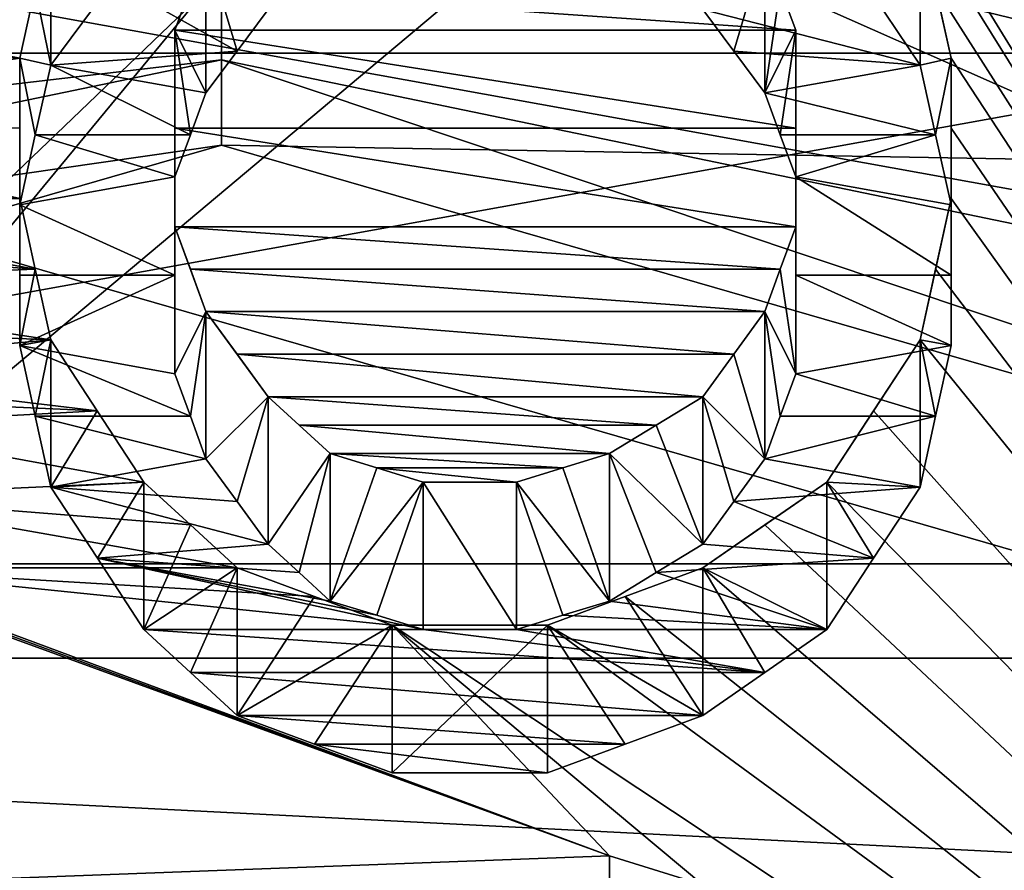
# Model space of a CAD drawing. Header units: millimetres. Extents: x -122 to 122, y -98 to 94.
# Tile 466 of 533: x 69.31 to 72.68, y 16.58 to 19.49. Entities that reach past the tile are written whole.
import ezdxf

# ---------------------------------------------------------------- set-up
doc = ezdxf.new("R2010")
doc.units = ezdxf.units.MM
doc.header["$LTSCALE"] = 26.699852
for name, color, linetype in [('1004', 7, 'CONTINUOUS'), ('1006', 7, 'CONTINUOUS'), ('1133', 7, 'CONTINUOUS'), ('1150', 7, 'CONTINUOUS'), ('1440', 7, 'CONTINUOUS'), ('1441', 7, 'CONTINUOUS'), ('1442', 7, 'CONTINUOUS'), ('1443', 7, 'CONTINUOUS'), ('1444', 7, 'CONTINUOUS'), ('1445', 7, 'CONTINUOUS'), ('1446', 7, 'CONTINUOUS'), ('1447', 7, 'CONTINUOUS'), ('1448', 7, 'CONTINUOUS'), ('1449', 7, 'CONTINUOUS'), ('1450', 7, 'CONTINUOUS'), ('1451', 7, 'CONTINUOUS'), ('1457', 7, 'CONTINUOUS'), ('1458', 7, 'CONTINUOUS'), ('1514', 7, 'CONTINUOUS'), ('1515', 7, 'CONTINUOUS'), ('1516', 7, 'CONTINUOUS'), ('1517', 7, 'CONTINUOUS'), ('1518', 7, 'CONTINUOUS'), ('1519', 7, 'CONTINUOUS'), ('1520', 7, 'CONTINUOUS'), ('1521', 7, 'CONTINUOUS'), ('1522', 7, 'CONTINUOUS'), ('1523', 7, 'CONTINUOUS'), ('1524', 7, 'CONTINUOUS'), ('1525', 7, 'CONTINUOUS'), ('1526', 7, 'CONTINUOUS'), ('1527', 7, 'CONTINUOUS'), ('1528', 7, 'CONTINUOUS'), ('1529', 7, 'CONTINUOUS'), ('1530', 7, 'CONTINUOUS'), ('1578', 7, 'CONTINUOUS'), ('1579', 7, 'CONTINUOUS'), ('1736', 7, 'CONTINUOUS'), ('1737', 7, 'CONTINUOUS'), ('4178', 7, 'CONTINUOUS'), ('4195', 7, 'CONTINUOUS'), ('4781', 7, 'CONTINUOUS'), ('4782', 7, 'CONTINUOUS'), ('4791', 7, 'CONTINUOUS'), ('4792', 7, 'CONTINUOUS'), ('4793', 7, 'CONTINUOUS'), ('4794', 7, 'CONTINUOUS'), ('5236', 7, 'CONTINUOUS'), ('5239', 7, 'CONTINUOUS'), ('5252', 7, 'CONTINUOUS'), ('5258', 7, 'CONTINUOUS'), ('947', 7, 'CONTINUOUS'), ('948', 7, 'CONTINUOUS'), ('949', 7, 'CONTINUOUS'), ('950', 7, 'CONTINUOUS'), ('967', 7, 'CONTINUOUS'), ('969', 7, 'CONTINUOUS')]:
    doc.layers.add(name, color=color, linetype=linetype)

msp = doc.modelspace()

# ---------------------------------------------------------------- linework, layer by layer
at = {"layer": '1004', "color": 250, "linetype": 'Continuous', "true_color": 0x323232}
for points in [[(78.9793, 30.5274, -17.625), (78.9793, 17.625, -30.5274), (68.3207, 30.5274, -17.625), (78.9793, 30.5274, -17.625)], [(68.3207, 30.5274, -17.625), (78.9793, 17.625, -30.5274), (68.3207, 17.625, -30.5274), (68.3207, 30.5274, -17.625)], [(78.9793, 17.625, -30.5274), (78.9793, 0, -35.25), (68.3207, 17.625, -30.5274), (78.9793, 17.625, -30.5274)], [(68.3207, 17.625, -30.5274), (78.9793, 0, -35.25), (68.3207, 0, -35.25), (68.3207, 17.625, -30.5274)]]:
    msp.add_3dface(points, dxfattribs=at)
at = {"layer": '1006', "color": 250, "linetype": 'Continuous', "true_color": 0x323232}
for points in [[(78.9793, 17.625, 30.5274), (78.9793, 30.5274, 17.625), (68.3207, 17.625, 30.5274), (78.9793, 17.625, 30.5274)], [(68.3207, 17.625, 30.5274), (78.9793, 30.5274, 17.625), (68.3207, 30.5274, 17.625), (68.3207, 17.625, 30.5274)], [(78.9793, 0, 35.25), (78.9793, 17.625, 30.5274), (68.3207, 0, 35.25), (78.9793, 0, 35.25)], [(68.3207, 0, 35.25), (78.9793, 17.625, 30.5274), (68.3207, 17.625, 30.5274), (68.3207, 0, 35.25)]]:
    msp.add_3dface(points, dxfattribs=at)
at = {"layer": '1133', "color": 250, "linetype": 'Continuous', "true_color": 0x323232}
for points in [[(103.1595, 4.0619, -42.0543), (103.1595, 21.125, -36.5896), (36.8405, 4.0619, -42.0543), (103.1595, 4.0619, -42.0543)], [(36.8405, 4.0619, -42.0543), (103.1595, 21.125, -36.5896), (36.8405, 21.125, -36.5896), (36.8405, 4.0619, -42.0543)]]:
    msp.add_3dface(points, dxfattribs=at)
at = {"layer": '1150', "color": 250, "linetype": 'Continuous', "true_color": 0x323232}
for points in [[(76.2299, 24.125, -41.7857), (76.2299, 13.6709, -46.2728), (72.3936, 24.0167, -41.8481), (76.2299, 24.125, -41.7857)], [(72.3936, 24.0167, -41.8481), (76.2299, 13.6709, -46.2728), (72.4468, 23.8357, -41.9514), (72.3936, 24.0167, -41.8481)], [(72.4468, 23.8357, -41.9514), (76.2299, 13.6709, -46.2728), (72.5, 23.6544, -42.0539), (72.4468, 23.8357, -41.9514)], [(72.5, 23.6544, -42.0539), (76.2299, 13.6709, -46.2728), (72.5, 23.2903, -42.2567), (72.5, 23.6544, -42.0539)], [(72.5, 23.2903, -42.2567), (76.2299, 13.6709, -46.2728), (72.5, 22.9244, -42.4563), (72.5, 23.2903, -42.2567)], [(72.5, 22.9244, -42.4563), (76.2299, 13.6709, -46.2728), (72.4468, 22.7408, -42.5549), (72.5, 22.9244, -42.4563)], [(72.4468, 22.7408, -42.5549), (76.2299, 13.6709, -46.2728), (72.3936, 22.5567, -42.6527), (72.4468, 22.7408, -42.5549)], [(72.3936, 22.5567, -42.6527), (76.2299, 13.6709, -46.2728), (72.2872, 22.3722, -42.7498), (72.3936, 22.5567, -42.6527)], [(72.2872, 22.3722, -42.7498), (76.2299, 13.6709, -46.2728), (72.1809, 22.1872, -42.8461), (72.2872, 22.3722, -42.7498)], [(72.1809, 22.1872, -42.8461), (76.2299, 13.6709, -46.2728), (72.0745, 22.0482, -42.9178), (72.1809, 22.1872, -42.8461)], [(72.0745, 22.0482, -42.9178), (76.2299, 13.6709, -46.2728), (71.9681, 21.9089, -42.9891), (72.0745, 22.0482, -42.9178)], [(71.9681, 21.9089, -42.9891), (76.2299, 13.6709, -46.2728), (71.8085, 21.8159, -43.0363), (71.9681, 21.9089, -42.9891)], [(71.8085, 21.8159, -43.0363), (76.2299, 13.6709, -46.2728), (71.6489, 21.7228, -43.0834), (71.8085, 21.8159, -43.0363)], [(71.6489, 21.7228, -43.0834), (76.2299, 13.6709, -46.2728), (71.4894, 21.6763, -43.1069), (71.6489, 21.7228, -43.0834)], [(71.4894, 21.6763, -43.1069), (76.2299, 13.6709, -46.2728), (71.3298, 21.6296, -43.1303), (71.4894, 21.6763, -43.1069)], [(71.3298, 21.6296, -43.1303), (76.2299, 13.6709, -46.2728), (72.3936, 19.837, -43.9836), (71.3298, 21.6296, -43.1303)], [(72.3936, 19.837, -43.9836), (76.2299, 13.6709, -46.2728), (72.4468, 19.5979, -44.0906), (72.3936, 19.837, -43.9836)], [(68.0851, 19.598, -44.0906), (69.3085, 19.3584, -44.1963), (68.0319, 19.4543, -44.1542), (68.0851, 19.598, -44.0906)], [(69.3617, 19.5979, -44.0906), (69.3085, 19.3584, -44.1963), (68.0851, 19.598, -44.0906), (69.3617, 19.5979, -44.0906)], [(69.8936, 19.598, -44.0906), (71.9681, 19.4543, -44.1542), (69.8404, 19.4543, -44.1542), (69.8936, 19.598, -44.0906)], [(71.9149, 19.598, -44.0906), (71.9681, 19.4543, -44.1542), (69.8936, 19.598, -44.0906), (71.9149, 19.598, -44.0906)], [(72.4468, 19.5979, -44.0906), (76.2299, 13.6709, -46.2728), (72.5, 19.3584, -44.1963), (72.4468, 19.5979, -44.0906)], [(68.0319, 19.4543, -44.1542), (69.3085, 19.3584, -44.1963), (68.0319, 19.166, -44.2801), (68.0319, 19.4543, -44.1542)], [(71.9681, 19.4543, -44.1542), (71.9681, 19.1178, -44.3009), (69.8404, 19.4543, -44.1542), (71.9681, 19.4543, -44.1542)], [(69.8404, 19.4543, -44.1542), (71.9681, 19.1178, -44.3009), (69.8404, 19.1178, -44.3009), (69.8404, 19.4543, -44.1542)], [(69.3085, 19.3584, -44.1963), (69.3085, 19.1179, -44.3009), (68.0319, 19.166, -44.2801), (69.3085, 19.3584, -44.1963)], [(72.5, 19.3584, -44.1963), (76.2299, 13.6709, -46.2728), (72.5, 19.1179, -44.3009), (72.5, 19.3584, -44.1963)], [(69.3085, 19.1179, -44.3009), (69.3085, 18.8769, -44.4041), (68.0319, 19.166, -44.2801), (69.3085, 19.1179, -44.3009)], [(68.0319, 19.166, -44.2801), (69.3085, 18.8769, -44.4041), (68.0319, 18.8769, -44.4041), (68.0319, 19.166, -44.2801)], [(71.9681, 19.1178, -44.3009), (71.9681, 18.7803, -44.4451), (69.8404, 19.1178, -44.3009), (71.9681, 19.1178, -44.3009)], [(69.8404, 19.1178, -44.3009), (71.9681, 18.7803, -44.4451), (69.8404, 18.7803, -44.4451), (69.8404, 19.1178, -44.3009)], [(72.5, 19.1179, -44.3009), (76.2299, 13.6709, -46.2728), (72.5, 18.8769, -44.4041), (72.5, 19.1179, -44.3009)], [(69.3085, 18.8769, -44.4041), (69.3617, 18.635, -44.5062), (68.0319, 18.8769, -44.4041), (69.3085, 18.8769, -44.4041)], [(68.0319, 18.8769, -44.4041), (69.3617, 18.635, -44.5062), (68.0851, 18.7319, -44.4655), (68.0319, 18.8769, -44.4041)], [(72.5, 18.8769, -44.4041), (76.2299, 13.6709, -46.2728), (72.4468, 18.635, -44.5062), (72.5, 18.8769, -44.4041)], [(71.9681, 18.7803, -44.4451), (71.9149, 18.6351, -44.5061), (69.8404, 18.7803, -44.4451), (71.9681, 18.7803, -44.4451)], [(69.8404, 18.7803, -44.4451), (71.9149, 18.6351, -44.5061), (69.8936, 18.6351, -44.5061), (69.8404, 18.7803, -44.4451)], [(69.3617, 18.635, -44.5062), (68.1383, 18.5867, -44.5264), (68.0851, 18.7319, -44.4655), (69.3617, 18.635, -44.5062)], [(69.4149, 18.3926, -44.6069), (68.1383, 18.5867, -44.5264), (69.3617, 18.635, -44.5062), (69.4149, 18.3926, -44.6069)], [(71.9149, 18.6351, -44.5061), (71.8617, 18.4897, -44.5667), (69.8936, 18.6351, -44.5061), (71.9149, 18.6351, -44.5061)], [(69.8936, 18.6351, -44.5061), (71.8617, 18.4897, -44.5667), (69.9468, 18.4897, -44.5667), (69.8936, 18.6351, -44.5061)], [(72.4468, 18.635, -44.5062), (76.2299, 13.6709, -46.2728), (72.3936, 18.3926, -44.6069), (72.4468, 18.635, -44.5062)], [(68.2447, 18.4411, -44.5869), (68.1383, 18.5867, -44.5264), (69.4149, 18.3926, -44.6069), (68.2447, 18.4411, -44.5869)], [(71.8617, 18.4897, -44.5667), (71.7553, 18.344, -44.6269), (69.9468, 18.4897, -44.5667), (71.8617, 18.4897, -44.5667)], [(69.9468, 18.4897, -44.5667), (71.7553, 18.344, -44.6269), (70.0532, 18.344, -44.6269), (69.9468, 18.4897, -44.5667)], [(68.3511, 18.2954, -44.6469), (68.2447, 18.4411, -44.5869), (69.4149, 18.3926, -44.6069), (68.3511, 18.2954, -44.6469)], [(69.5745, 18.1492, -44.7065), (68.3511, 18.2954, -44.6469), (69.4149, 18.3926, -44.6069), (69.5745, 18.1492, -44.7065)], [(72.3936, 18.3926, -44.6069), (76.2299, 13.6709, -46.2728), (72.234, 18.1492, -44.7065), (72.3936, 18.3926, -44.6069)], [(71.6489, 18.1981, -44.6866), (70.1596, 18.1981, -44.6866), (70.0532, 18.344, -44.6269), (71.6489, 18.1981, -44.6866)], [(71.7553, 18.344, -44.6269), (71.6489, 18.1981, -44.6866), (70.0532, 18.344, -44.6269), (71.7553, 18.344, -44.6269)], [(68.5107, 18.198, -44.6866), (68.3511, 18.2954, -44.6469), (69.5745, 18.1492, -44.7065), (68.5107, 18.198, -44.6866)], [(68.6702, 18.1006, -44.7262), (68.5107, 18.198, -44.6866), (69.5745, 18.1492, -44.7065), (68.6702, 18.1006, -44.7262)], [(70.266, 18.1006, -44.7262), (70.1596, 18.1981, -44.6866), (71.4893, 18.1006, -44.7262), (70.266, 18.1006, -44.7262)], [(71.4893, 18.1006, -44.7262), (70.1596, 18.1981, -44.6866), (71.6489, 18.1981, -44.6866), (71.4893, 18.1006, -44.7262)], [(69.734, 17.9054, -44.8047), (68.6702, 18.1006, -44.7262), (69.5745, 18.1492, -44.7065), (69.734, 17.9054, -44.8047)], [(72.234, 18.1492, -44.7065), (76.2299, 13.6709, -46.2728), (72.0745, 17.9054, -44.8047), (72.234, 18.1492, -44.7065)], [(68.6702, 17.8564, -44.8242), (68.6702, 18.1006, -44.7262), (69.734, 17.9054, -44.8047), (68.6702, 17.8564, -44.8242)], [(70.3723, 18.003, -44.7655), (70.266, 18.1006, -44.7262), (71.3298, 18.003, -44.7655), (70.3723, 18.003, -44.7655)], [(71.3298, 18.003, -44.7655), (70.266, 18.1006, -44.7262), (71.4893, 18.1006, -44.7262), (71.3298, 18.003, -44.7655)], [(70.5319, 17.9542, -44.7851), (70.3723, 18.003, -44.7655), (71.1702, 17.9542, -44.7851), (70.5319, 17.9542, -44.7851)], [(71.1702, 17.9542, -44.7851), (70.3723, 18.003, -44.7655), (71.3298, 18.003, -44.7655), (71.1702, 17.9542, -44.7851)], [(70.6915, 17.9054, -44.8047), (70.5319, 17.9542, -44.7851), (71.0106, 17.9054, -44.8047), (70.6915, 17.9054, -44.8047)], [(71.0106, 17.9054, -44.8047), (70.5319, 17.9542, -44.7851), (71.1702, 17.9542, -44.7851), (71.0106, 17.9054, -44.8047)], [(69.8937, 17.7586, -44.8631), (68.6702, 17.8564, -44.8242), (69.734, 17.9054, -44.8047), (69.8937, 17.7586, -44.8631)], [(72.0745, 17.9054, -44.8047), (76.2299, 13.6709, -46.2728), (71.8616, 17.7586, -44.8631), (72.0745, 17.9054, -44.8047)], [(68.6702, 17.6117, -44.921), (68.6702, 17.8564, -44.8242), (70.0532, 17.6117, -44.921), (68.6702, 17.6117, -44.921)], [(70.0532, 17.6117, -44.921), (68.6702, 17.8564, -44.8242), (69.8937, 17.7586, -44.8631), (70.0532, 17.6117, -44.921)], [(71.8616, 17.7586, -44.8631), (76.2299, 13.6709, -46.2728), (71.6489, 17.6117, -44.921), (71.8616, 17.7586, -44.8631)], [(68.3511, 17.7097, -44.8824), (68.5107, 17.6607, -44.9017), (71.3298, 16.625, -45.2954), (68.3511, 17.7097, -44.8824)], [(68.6702, 16.5257, -45.3317), (68.3511, 17.7097, -44.8824), (71.3298, 16.625, -45.2954), (68.6702, 16.5257, -45.3317)], [(68.6702, 17.6117, -44.921), (71.3298, 16.625, -45.2954), (68.5107, 17.6607, -44.9017), (68.6702, 17.6117, -44.921)], [(70.5851, 17.4153, -44.9975), (68.6702, 17.6117, -44.921), (70.3192, 17.5135, -44.9593), (70.5851, 17.4153, -44.9975)], [(68.6702, 17.6117, -44.921), (70.5851, 17.4153, -44.9975), (71.3298, 16.625, -45.2954), (68.6702, 17.6117, -44.921)], [(70.3192, 17.5135, -44.9593), (68.6702, 17.6117, -44.921), (70.0532, 17.6117, -44.921), (70.3192, 17.5135, -44.9593)], [(71.6489, 17.6117, -44.921), (76.2299, 13.6709, -46.2728), (71.3829, 17.5135, -44.9593), (71.6489, 17.6117, -44.921)], [(71.3829, 17.5135, -44.9593), (76.2299, 13.6709, -46.2728), (71.117, 17.4153, -44.9975), (71.3829, 17.5135, -44.9593)], [(71.117, 17.4153, -44.9975), (76.2299, 13.6709, -46.2728), (70.5851, 17.4153, -44.9975), (71.117, 17.4153, -44.9975)], [(70.5851, 17.4153, -44.9975), (76.2299, 13.6709, -46.2728), (71.6489, 16.5257, -45.3317), (70.5851, 17.4153, -44.9975)], [(71.3298, 16.625, -45.2954), (70.5851, 17.4153, -44.9975), (71.6489, 16.5257, -45.3317), (71.3298, 16.625, -45.2954)], [(71.3298, 16.3764, -45.3859), (68.6702, 16.5257, -45.3317), (71.3298, 16.625, -45.2954), (71.3298, 16.3764, -45.3859)]]:
    msp.add_3dface(points, dxfattribs=at)
at = {"layer": '1440', "color": 250, "linetype": 'Continuous', "true_color": 0x323232}
msp.add_3dface([(69.4149, 19.3344, -43.1132), (69.4149, 19.837, -43.9836), (69.6276, 19.6204, -42.9838), (69.4149, 19.3344, -43.1132)], dxfattribs=at)
at = {"layer": '1441', "color": 250, "linetype": 'Continuous', "true_color": 0x323232}
for points in [[(69.3617, 19.5979, -44.0906), (69.4149, 19.837, -43.9836), (69.4149, 19.3344, -43.1132), (69.3617, 19.5979, -44.0906)], [(69.3085, 19.3584, -44.1963), (69.3617, 19.5979, -44.0906), (69.4149, 19.3344, -43.1132), (69.3085, 19.3584, -44.1963)], [(69.3085, 18.8552, -43.3249), (69.3085, 19.3584, -44.1963), (69.3617, 19.0951, -43.2197), (69.3085, 18.8552, -43.3249)], [(69.3617, 19.0951, -43.2197), (69.3085, 19.3584, -44.1963), (69.4149, 19.3344, -43.1132), (69.3617, 19.0951, -43.2197)]]:
    msp.add_3dface(points, dxfattribs=at)
at = {"layer": '1442', "color": 250, "linetype": 'Continuous', "true_color": 0x323232}
for points in [[(69.3085, 19.1179, -44.3009), (69.3085, 19.3584, -44.1963), (69.3085, 18.8552, -43.3249), (69.3085, 19.1179, -44.3009)], [(69.3085, 18.8769, -44.4041), (69.3085, 19.1179, -44.3009), (69.3085, 18.8552, -43.3249), (69.3085, 18.8769, -44.4041)], [(69.3085, 18.3731, -43.5315), (69.3085, 18.8769, -44.4041), (69.3085, 18.6145, -43.4288), (69.3085, 18.3731, -43.5315)], [(69.3085, 18.6145, -43.4288), (69.3085, 18.8769, -44.4041), (69.3085, 18.8552, -43.3249), (69.3085, 18.6145, -43.4288)]]:
    msp.add_3dface(points, dxfattribs=at)
at = {"layer": '1443', "color": 250, "linetype": 'Continuous', "true_color": 0x323232}
for points in [[(69.3617, 18.635, -44.5062), (69.3085, 18.8769, -44.4041), (69.3085, 18.3731, -43.5315), (69.3617, 18.635, -44.5062)], [(69.4149, 18.3926, -44.6069), (69.3617, 18.635, -44.5062), (69.3085, 18.3731, -43.5315), (69.4149, 18.3926, -44.6069)], [(69.3617, 18.1309, -43.6329), (69.4149, 18.3926, -44.6069), (69.3085, 18.3731, -43.5315), (69.3617, 18.1309, -43.6329)], [(69.4149, 17.8881, -43.733), (69.4149, 18.3926, -44.6069), (69.3617, 18.1309, -43.6329), (69.4149, 17.8881, -43.733)]]:
    msp.add_3dface(points, dxfattribs=at)
at = {"layer": '1444', "color": 250, "linetype": 'Continuous', "true_color": 0x323232}
for points in [[(69.5745, 18.1492, -44.7065), (69.4149, 18.3926, -44.6069), (69.4149, 17.8881, -43.733), (69.5745, 18.1492, -44.7065)], [(69.734, 17.9054, -44.8047), (69.5745, 18.1492, -44.7065), (69.4149, 17.8881, -43.733), (69.734, 17.9054, -44.8047)], [(69.5746, 17.6443, -43.832), (69.734, 17.9054, -44.8047), (69.4149, 17.8881, -43.733), (69.5746, 17.6443, -43.832)], [(69.734, 17.4001, -43.9295), (69.734, 17.9054, -44.8047), (69.5746, 17.6443, -43.832), (69.734, 17.4001, -43.9295)]]:
    msp.add_3dface(points, dxfattribs=at)
at = {"layer": '1445', "color": 250, "linetype": 'Continuous', "true_color": 0x323232}
for points in [[(69.8937, 17.7586, -44.8631), (69.734, 17.9054, -44.8047), (69.734, 17.4001, -43.9295), (69.8937, 17.7586, -44.8631)], [(70.0532, 17.6117, -44.921), (69.8937, 17.7586, -44.8631), (69.734, 17.4001, -43.9295), (70.0532, 17.6117, -44.921)], [(69.8937, 17.253, -43.9874), (70.0532, 17.6117, -44.921), (69.734, 17.4001, -43.9295), (69.8937, 17.253, -43.9874)], [(70.0532, 17.1059, -44.0449), (70.0532, 17.6117, -44.921), (69.8937, 17.253, -43.9874), (70.0532, 17.1059, -44.0449)]]:
    msp.add_3dface(points, dxfattribs=at)
at = {"layer": '1446', "color": 250, "linetype": 'Continuous', "true_color": 0x323232}
for points in [[(70.1596, 18.1981, -44.6866), (70.266, 18.1006, -44.7262), (70.3723, 18.003, -44.7655), (70.1596, 18.1981, -44.6866)], [(70.1596, 18.1981, -44.6866), (70.3723, 18.003, -44.7655), (70.1596, 17.6932, -43.8122), (70.1596, 18.1981, -44.6866)], [(70.1596, 17.6932, -43.8122), (70.3723, 18.003, -44.7655), (70.266, 17.5956, -43.8515), (70.1596, 17.6932, -43.8122)], [(70.3723, 18.003, -44.7655), (70.3723, 17.4979, -43.8906), (70.266, 17.5956, -43.8515), (70.3723, 18.003, -44.7655)]]:
    msp.add_3dface(points, dxfattribs=at)
at = {"layer": '1447', "color": 250, "linetype": 'Continuous', "true_color": 0x323232}
for points in [[(70.1596, 18.1981, -44.6866), (69.9468, 18.4897, -44.5667), (70.0532, 18.344, -44.6269), (70.1596, 18.1981, -44.6866)], [(69.9468, 18.4897, -44.5667), (70.1596, 18.1981, -44.6866), (69.9468, 17.9853, -43.6931), (69.9468, 18.4897, -44.5667)], [(69.9468, 17.9853, -43.6931), (70.1596, 18.1981, -44.6866), (70.0532, 17.8394, -43.7529), (69.9468, 17.9853, -43.6931)], [(70.0532, 17.8394, -43.7529), (70.1596, 18.1981, -44.6866), (70.1596, 17.6932, -43.8122), (70.0532, 17.8394, -43.7529)]]:
    msp.add_3dface(points, dxfattribs=at)
at = {"layer": '1448', "color": 250, "linetype": 'Continuous', "true_color": 0x323232}
for points in [[(69.8404, 18.7803, -44.4451), (69.8936, 18.6351, -44.5061), (69.9468, 18.4897, -44.5667), (69.8404, 18.7803, -44.4451)], [(69.8404, 18.7803, -44.4451), (69.9468, 18.4897, -44.5667), (69.8404, 18.2763, -43.5722), (69.8404, 18.7803, -44.4451)], [(69.8404, 18.2763, -43.5722), (69.9468, 18.4897, -44.5667), (69.8936, 18.1309, -43.6329), (69.8404, 18.2763, -43.5722)], [(69.8936, 18.1309, -43.6329), (69.9468, 18.4897, -44.5667), (69.9468, 17.9853, -43.6931), (69.8936, 18.1309, -43.6329)]]:
    msp.add_3dface(points, dxfattribs=at)
at = {"layer": '1449', "color": 250, "linetype": 'Continuous', "true_color": 0x323232}
for points in [[(69.8404, 19.4543, -44.1542), (69.8404, 19.1178, -44.3009), (69.8404, 18.7803, -44.4451), (69.8404, 19.4543, -44.1542)], [(69.8404, 19.4543, -44.1542), (69.8404, 18.7803, -44.4451), (69.8404, 18.9513, -43.2829), (69.8404, 19.4543, -44.1542)], [(69.8404, 18.9513, -43.2829), (69.8404, 18.7803, -44.4451), (69.8404, 18.6144, -43.4289), (69.8404, 18.9513, -43.2829)], [(69.8404, 18.6144, -43.4289), (69.8404, 18.7803, -44.4451), (69.8404, 18.2763, -43.5722), (69.8404, 18.6144, -43.4289)]]:
    msp.add_3dface(points, dxfattribs=at)
at = {"layer": '1450', "color": 250, "linetype": 'Continuous', "true_color": 0x323232}
for points in [[(69.9468, 19.7415, -44.0266), (69.8936, 19.598, -44.0906), (69.8404, 19.4543, -44.1542), (69.9468, 19.7415, -44.0266)], [(69.9468, 19.7415, -44.0266), (69.8404, 19.4543, -44.1542), (69.9468, 19.2388, -43.1559), (69.9468, 19.7415, -44.0266)], [(69.9468, 19.2388, -43.1559), (69.8404, 19.4543, -44.1542), (69.8936, 19.0951, -43.2196), (69.9468, 19.2388, -43.1559)], [(69.8936, 19.0951, -43.2196), (69.8404, 19.4543, -44.1542), (69.8404, 18.9513, -43.2829), (69.8936, 19.0951, -43.2196)]]:
    msp.add_3dface(points, dxfattribs=at)
at = {"layer": '1451', "color": 250, "linetype": 'Continuous', "true_color": 0x323232}
for points in [[(70.1596, 19.5252, -43.0271), (69.9468, 19.7415, -44.0266), (70.0532, 19.3821, -43.0917), (70.1596, 19.5252, -43.0271)], [(70.0532, 19.3821, -43.0917), (69.9468, 19.7415, -44.0266), (69.9468, 19.2388, -43.1559), (70.0532, 19.3821, -43.0917)]]:
    msp.add_3dface(points, dxfattribs=at)
at = {"layer": '1457', "color": 250, "linetype": 'Continuous', "true_color": 0x323232}
for points in [[(71.7553, 19.3821, -43.0917), (71.8617, 19.7415, -44.0266), (71.6489, 19.5252, -43.0271), (71.7553, 19.3821, -43.0917)], [(71.8617, 19.2388, -43.1559), (71.8617, 19.7415, -44.0266), (71.7553, 19.3821, -43.0917), (71.8617, 19.2388, -43.1559)]]:
    msp.add_3dface(points, dxfattribs=at)
at = {"layer": '1458', "color": 250, "linetype": 'Continuous', "true_color": 0x323232}
for points in [[(69.4149, 19.3344, -43.1132), (69.6276, 19.6204, -42.9838), (70.0532, 19.3821, -43.0917), (69.4149, 19.3344, -43.1132)], [(69.6276, 19.6204, -42.9838), (70.1596, 19.5252, -43.0271), (70.0532, 19.3821, -43.0917), (69.6276, 19.6204, -42.9838)], [(72.2341, 19.5728, -43.0054), (72.3936, 19.3344, -43.1132), (71.6489, 19.5252, -43.0271), (72.2341, 19.5728, -43.0054)], [(72.3936, 19.3344, -43.1132), (71.7553, 19.3821, -43.0917), (71.6489, 19.5252, -43.0271), (72.3936, 19.3344, -43.1132)], [(69.4149, 19.3344, -43.1132), (70.0532, 19.3821, -43.0917), (69.9468, 19.2388, -43.1559), (69.4149, 19.3344, -43.1132)], [(72.3936, 19.3344, -43.1132), (71.8617, 19.2388, -43.1559), (71.7553, 19.3821, -43.0917), (72.3936, 19.3344, -43.1132)], [(69.3617, 19.0951, -43.2197), (69.4149, 19.3344, -43.1132), (69.8936, 19.0951, -43.2196), (69.3617, 19.0951, -43.2197)], [(69.4149, 19.3344, -43.1132), (69.9468, 19.2388, -43.1559), (69.8936, 19.0951, -43.2196), (69.4149, 19.3344, -43.1132)], [(72.3936, 19.3344, -43.1132), (72.4468, 19.0951, -43.2197), (71.8617, 19.2388, -43.1559), (72.3936, 19.3344, -43.1132)], [(72.4468, 19.0951, -43.2197), (71.9149, 19.0951, -43.2196), (71.8617, 19.2388, -43.1559), (72.4468, 19.0951, -43.2197)], [(69.3085, 18.8552, -43.3249), (69.3617, 19.0951, -43.2197), (69.8404, 18.9513, -43.2829), (69.3085, 18.8552, -43.3249)], [(69.3617, 19.0951, -43.2197), (69.8936, 19.0951, -43.2196), (69.8404, 18.9513, -43.2829), (69.3617, 19.0951, -43.2197)], [(72.4468, 19.0951, -43.2197), (71.9681, 18.9513, -43.2829), (71.9149, 19.0951, -43.2196), (72.4468, 19.0951, -43.2197)], [(72.4468, 19.0951, -43.2197), (72.5, 18.8552, -43.3249), (71.9681, 18.9513, -43.2829), (72.4468, 19.0951, -43.2197)], [(69.3085, 18.8552, -43.3249), (69.8404, 18.9513, -43.2829), (69.8404, 18.6144, -43.4289), (69.3085, 18.8552, -43.3249)], [(72.5, 18.8552, -43.3249), (72.5, 18.6145, -43.4288), (71.9681, 18.9513, -43.2829), (72.5, 18.8552, -43.3249)], [(72.5, 18.6145, -43.4288), (71.9681, 18.6144, -43.4289), (71.9681, 18.9513, -43.2829), (72.5, 18.6145, -43.4288)], [(69.3085, 18.6145, -43.4288), (69.3085, 18.8552, -43.3249), (69.8404, 18.6144, -43.4289), (69.3085, 18.6145, -43.4288)], [(69.3085, 18.3731, -43.5315), (69.3085, 18.6145, -43.4288), (69.8404, 18.6144, -43.4289), (69.3085, 18.3731, -43.5315)], [(69.3085, 18.3731, -43.5315), (69.8404, 18.6144, -43.4289), (69.8404, 18.2763, -43.5722), (69.3085, 18.3731, -43.5315)], [(72.5, 18.6145, -43.4288), (72.5, 18.3731, -43.5315), (71.9681, 18.6144, -43.4289), (72.5, 18.6145, -43.4288)], [(72.5, 18.3731, -43.5315), (71.9681, 18.2763, -43.5722), (71.9681, 18.6144, -43.4289), (72.5, 18.3731, -43.5315)], [(69.3617, 18.1309, -43.6329), (69.3085, 18.3731, -43.5315), (69.8936, 18.1309, -43.6329), (69.3617, 18.1309, -43.6329)], [(69.3085, 18.3731, -43.5315), (69.8404, 18.2763, -43.5722), (69.8936, 18.1309, -43.6329), (69.3085, 18.3731, -43.5315)], [(72.5, 18.3731, -43.5315), (72.4468, 18.1309, -43.6329), (71.9681, 18.2763, -43.5722), (72.5, 18.3731, -43.5315)], [(72.4468, 18.1309, -43.6329), (71.9149, 18.1309, -43.6329), (71.9681, 18.2763, -43.5722), (72.4468, 18.1309, -43.6329)], [(69.4149, 17.8881, -43.733), (69.3617, 18.1309, -43.6329), (69.9468, 17.9853, -43.6931), (69.4149, 17.8881, -43.733)], [(69.3617, 18.1309, -43.6329), (69.8936, 18.1309, -43.6329), (69.9468, 17.9853, -43.6931), (69.3617, 18.1309, -43.6329)], [(72.4468, 18.1309, -43.6329), (72.3936, 17.8881, -43.733), (71.8617, 17.9853, -43.6931), (72.4468, 18.1309, -43.6329)], [(72.4468, 18.1309, -43.6329), (71.8617, 17.9853, -43.6931), (71.9149, 18.1309, -43.6329), (72.4468, 18.1309, -43.6329)], [(69.4149, 17.8881, -43.733), (69.9468, 17.9853, -43.6931), (70.0532, 17.8394, -43.7529), (69.4149, 17.8881, -43.733)], [(72.3936, 17.8881, -43.733), (71.7553, 17.8394, -43.7529), (71.8617, 17.9853, -43.6931), (72.3936, 17.8881, -43.733)], [(69.5746, 17.6443, -43.832), (69.4149, 17.8881, -43.733), (70.1596, 17.6932, -43.8122), (69.5746, 17.6443, -43.832)], [(69.4149, 17.8881, -43.733), (70.0532, 17.8394, -43.7529), (70.1596, 17.6932, -43.8122), (69.4149, 17.8881, -43.733)], [(72.3936, 17.8881, -43.733), (72.234, 17.6443, -43.832), (71.7553, 17.8394, -43.7529), (72.3936, 17.8881, -43.733)], [(72.234, 17.6443, -43.832), (71.6489, 17.6932, -43.8122), (71.7553, 17.8394, -43.7529), (72.234, 17.6443, -43.832)], [(69.5746, 17.6443, -43.832), (70.1596, 17.6932, -43.8122), (70.266, 17.5956, -43.8515), (69.5746, 17.6443, -43.832)], [(72.234, 17.6443, -43.832), (71.4893, 17.5956, -43.8515), (71.6489, 17.6932, -43.8122), (72.234, 17.6443, -43.832)], [(69.734, 17.4001, -43.9295), (69.5746, 17.6443, -43.832), (70.6915, 17.4001, -43.9295), (69.734, 17.4001, -43.9295)], [(69.5746, 17.6443, -43.832), (70.3723, 17.4979, -43.8906), (70.5319, 17.449, -43.9101), (69.5746, 17.6443, -43.832)], [(70.3723, 17.4979, -43.8906), (69.5746, 17.6443, -43.832), (70.266, 17.5956, -43.8515), (70.3723, 17.4979, -43.8906)], [(69.5746, 17.6443, -43.832), (70.5319, 17.449, -43.9101), (70.6915, 17.4001, -43.9295), (69.5746, 17.6443, -43.832)], [(72.234, 17.6443, -43.832), (72.0745, 17.4001, -43.9295), (71.4893, 17.5956, -43.8515), (72.234, 17.6443, -43.832)], [(72.0745, 17.4001, -43.9295), (71.3298, 17.4979, -43.8906), (71.4893, 17.5956, -43.8515), (72.0745, 17.4001, -43.9295)], [(72.0745, 17.4001, -43.9295), (71.1702, 17.449, -43.9101), (71.3298, 17.4979, -43.8906), (72.0745, 17.4001, -43.9295)], [(72.0745, 17.4001, -43.9295), (71.0106, 17.4001, -43.9295), (71.1702, 17.449, -43.9101), (72.0745, 17.4001, -43.9295)], [(69.8937, 17.253, -43.9874), (69.734, 17.4001, -43.9295), (71.8616, 17.2531, -43.9874), (69.8937, 17.253, -43.9874)], [(71.8616, 17.2531, -43.9874), (69.734, 17.4001, -43.9295), (70.6915, 17.4001, -43.9295), (71.8616, 17.2531, -43.9874)], [(71.8616, 17.2531, -43.9874), (70.6915, 17.4001, -43.9295), (71.0106, 17.4001, -43.9295), (71.8616, 17.2531, -43.9874)], [(72.0745, 17.4001, -43.9295), (71.8616, 17.2531, -43.9874), (71.0106, 17.4001, -43.9295), (72.0745, 17.4001, -43.9295)], [(69.8937, 17.253, -43.9874), (71.8616, 17.2531, -43.9874), (71.6489, 17.1059, -44.0449), (69.8937, 17.253, -43.9874)], [(70.0532, 17.1059, -44.0449), (69.8937, 17.253, -43.9874), (71.6489, 17.1059, -44.0449), (70.0532, 17.1059, -44.0449)], [(70.0532, 17.1059, -44.0449), (71.6489, 17.1059, -44.0449), (71.3829, 17.0075, -44.083), (70.0532, 17.1059, -44.0449)], [(70.0532, 17.1059, -44.0449), (71.3829, 17.0075, -44.083), (70.3192, 17.0075, -44.083), (70.0532, 17.1059, -44.0449)], [(71.3829, 17.0075, -44.083), (71.117, 16.9091, -44.1208), (70.3192, 17.0075, -44.083), (71.3829, 17.0075, -44.083)], [(71.117, 16.9091, -44.1208), (70.5851, 16.9091, -44.1208), (70.3192, 17.0075, -44.083), (71.117, 16.9091, -44.1208)]]:
    msp.add_3dface(points, dxfattribs=at)
at = {"layer": '1514', "color": 250, "linetype": 'Continuous', "true_color": 0x323232}
msp.add_3dface([(72.2341, 19.5728, -43.0054), (72.3936, 19.837, -43.9836), (72.3936, 19.3344, -43.1132), (72.2341, 19.5728, -43.0054)], dxfattribs=at)
at = {"layer": '1515', "color": 250, "linetype": 'Continuous', "true_color": 0x323232}
for points in [[(72.3936, 19.837, -43.9836), (72.4468, 19.5979, -44.0906), (72.5, 19.3584, -44.1963), (72.3936, 19.837, -43.9836)], [(72.3936, 19.837, -43.9836), (72.5, 19.3584, -44.1963), (72.3936, 19.3344, -43.1132), (72.3936, 19.837, -43.9836)], [(72.3936, 19.3344, -43.1132), (72.5, 19.3584, -44.1963), (72.4468, 19.0951, -43.2197), (72.3936, 19.3344, -43.1132)], [(72.4468, 19.0951, -43.2197), (72.5, 19.3584, -44.1963), (72.5, 18.8552, -43.3249), (72.4468, 19.0951, -43.2197)]]:
    msp.add_3dface(points, dxfattribs=at)
at = {"layer": '1516', "color": 250, "linetype": 'Continuous', "true_color": 0x323232}
for points in [[(72.5, 19.3584, -44.1963), (72.5, 19.1179, -44.3009), (72.5, 18.8769, -44.4041), (72.5, 19.3584, -44.1963)], [(72.5, 19.3584, -44.1963), (72.5, 18.8769, -44.4041), (72.5, 18.8552, -43.3249), (72.5, 19.3584, -44.1963)], [(72.5, 18.8552, -43.3249), (72.5, 18.8769, -44.4041), (72.5, 18.6145, -43.4288), (72.5, 18.8552, -43.3249)], [(72.5, 18.6145, -43.4288), (72.5, 18.8769, -44.4041), (72.5, 18.3731, -43.5315), (72.5, 18.6145, -43.4288)]]:
    msp.add_3dface(points, dxfattribs=at)
at = {"layer": '1517', "color": 250, "linetype": 'Continuous', "true_color": 0x323232}
for points in [[(72.5, 18.8769, -44.4041), (72.4468, 18.635, -44.5062), (72.3936, 18.3926, -44.6069), (72.5, 18.8769, -44.4041)], [(72.5, 18.8769, -44.4041), (72.3936, 18.3926, -44.6069), (72.5, 18.3731, -43.5315), (72.5, 18.8769, -44.4041)], [(72.5, 18.3731, -43.5315), (72.3936, 18.3926, -44.6069), (72.4468, 18.1309, -43.6329), (72.5, 18.3731, -43.5315)], [(72.4468, 18.1309, -43.6329), (72.3936, 18.3926, -44.6069), (72.3936, 17.8881, -43.733), (72.4468, 18.1309, -43.6329)]]:
    msp.add_3dface(points, dxfattribs=at)
at = {"layer": '1518', "color": 250, "linetype": 'Continuous', "true_color": 0x323232}
for points in [[(72.3936, 18.3926, -44.6069), (72.234, 18.1492, -44.7065), (72.0745, 17.9054, -44.8047), (72.3936, 18.3926, -44.6069)], [(72.3936, 18.3926, -44.6069), (72.0745, 17.9054, -44.8047), (72.3936, 17.8881, -43.733), (72.3936, 18.3926, -44.6069)], [(72.3936, 17.8881, -43.733), (72.0745, 17.9054, -44.8047), (72.234, 17.6443, -43.832), (72.3936, 17.8881, -43.733)], [(72.234, 17.6443, -43.832), (72.0745, 17.9054, -44.8047), (72.0745, 17.4001, -43.9295), (72.234, 17.6443, -43.832)]]:
    msp.add_3dface(points, dxfattribs=at)
at = {"layer": '1519', "color": 250, "linetype": 'Continuous', "true_color": 0x323232}
for points in [[(72.0745, 17.9054, -44.8047), (71.8616, 17.7586, -44.8631), (71.6489, 17.6117, -44.921), (72.0745, 17.9054, -44.8047)], [(72.0745, 17.9054, -44.8047), (71.6489, 17.6117, -44.921), (72.0745, 17.4001, -43.9295), (72.0745, 17.9054, -44.8047)], [(72.0745, 17.4001, -43.9295), (71.6489, 17.6117, -44.921), (71.8616, 17.2531, -43.9874), (72.0745, 17.4001, -43.9295)], [(71.8616, 17.2531, -43.9874), (71.6489, 17.6117, -44.921), (71.6489, 17.1059, -44.0449), (71.8616, 17.2531, -43.9874)]]:
    msp.add_3dface(points, dxfattribs=at)
at = {"layer": '1520', "color": 250, "linetype": 'Continuous', "true_color": 0x323232}
for points in [[(71.6489, 17.6117, -44.921), (71.3829, 17.5135, -44.9593), (71.6489, 17.1059, -44.0449), (71.6489, 17.6117, -44.921)], [(71.117, 17.4153, -44.9975), (71.6489, 17.1059, -44.0449), (71.3829, 17.5135, -44.9593), (71.117, 17.4153, -44.9975)], [(71.6489, 17.1059, -44.0449), (71.117, 17.4153, -44.9975), (71.3829, 17.0075, -44.083), (71.6489, 17.1059, -44.0449)], [(71.3829, 17.0075, -44.083), (71.117, 17.4153, -44.9975), (71.117, 16.9091, -44.1208), (71.3829, 17.0075, -44.083)]]:
    msp.add_3dface(points, dxfattribs=at)
at = {"layer": '1521', "color": 250, "linetype": 'Continuous', "true_color": 0x323232}
for points in [[(71.117, 17.4153, -44.9975), (70.5851, 17.4153, -44.9975), (70.5851, 16.9091, -44.1208), (71.117, 17.4153, -44.9975)], [(71.117, 16.9091, -44.1208), (71.117, 17.4153, -44.9975), (70.5851, 16.9091, -44.1208), (71.117, 16.9091, -44.1208)]]:
    msp.add_3dface(points, dxfattribs=at)
at = {"layer": '1522', "color": 250, "linetype": 'Continuous', "true_color": 0x323232}
for points in [[(70.3192, 17.5135, -44.9593), (70.0532, 17.6117, -44.921), (70.0532, 17.1059, -44.0449), (70.3192, 17.5135, -44.9593)], [(70.5851, 17.4153, -44.9975), (70.3192, 17.5135, -44.9593), (70.0532, 17.1059, -44.0449), (70.5851, 17.4153, -44.9975)], [(70.5851, 17.4153, -44.9975), (70.0532, 17.1059, -44.0449), (70.3192, 17.0075, -44.083), (70.5851, 17.4153, -44.9975)], [(70.5851, 16.9091, -44.1208), (70.5851, 17.4153, -44.9975), (70.3192, 17.0075, -44.083), (70.5851, 16.9091, -44.1208)]]:
    msp.add_3dface(points, dxfattribs=at)
at = {"layer": '1523', "color": 250, "linetype": 'Continuous', "true_color": 0x323232}
for points in [[(70.3723, 18.003, -44.7655), (70.5319, 17.9542, -44.7851), (70.3723, 17.4979, -43.8906), (70.3723, 18.003, -44.7655)], [(70.6915, 17.9054, -44.8047), (70.3723, 17.4979, -43.8906), (70.5319, 17.9542, -44.7851), (70.6915, 17.9054, -44.8047)], [(70.3723, 17.4979, -43.8906), (70.6915, 17.9054, -44.8047), (70.5319, 17.449, -43.9101), (70.3723, 17.4979, -43.8906)], [(70.5319, 17.449, -43.9101), (70.6915, 17.9054, -44.8047), (70.6915, 17.4001, -43.9295), (70.5319, 17.449, -43.9101)]]:
    msp.add_3dface(points, dxfattribs=at)
at = {"layer": '1524', "color": 250, "linetype": 'Continuous', "true_color": 0x323232}
for points in [[(70.6915, 17.9054, -44.8047), (71.0106, 17.9054, -44.8047), (71.0106, 17.4001, -43.9295), (70.6915, 17.9054, -44.8047)], [(70.6915, 17.4001, -43.9295), (70.6915, 17.9054, -44.8047), (71.0106, 17.4001, -43.9295), (70.6915, 17.4001, -43.9295)]]:
    msp.add_3dface(points, dxfattribs=at)
at = {"layer": '1525', "color": 250, "linetype": 'Continuous', "true_color": 0x323232}
for points in [[(71.1702, 17.9542, -44.7851), (71.3298, 18.003, -44.7655), (71.3298, 17.4979, -43.8906), (71.1702, 17.9542, -44.7851)], [(71.0106, 17.9054, -44.8047), (71.1702, 17.9542, -44.7851), (71.3298, 17.4979, -43.8906), (71.0106, 17.9054, -44.8047)], [(71.0106, 17.4001, -43.9295), (71.0106, 17.9054, -44.8047), (71.1702, 17.449, -43.9101), (71.0106, 17.4001, -43.9295)], [(71.1702, 17.449, -43.9101), (71.0106, 17.9054, -44.8047), (71.3298, 17.4979, -43.8906), (71.1702, 17.449, -43.9101)]]:
    msp.add_3dface(points, dxfattribs=at)
at = {"layer": '1526', "color": 250, "linetype": 'Continuous', "true_color": 0x323232}
for points in [[(71.4893, 18.1006, -44.7262), (71.6489, 18.1981, -44.6866), (71.6489, 17.6932, -43.8122), (71.4893, 18.1006, -44.7262)], [(71.3298, 18.003, -44.7655), (71.4893, 18.1006, -44.7262), (71.6489, 17.6932, -43.8122), (71.3298, 18.003, -44.7655)], [(71.3298, 17.4979, -43.8906), (71.3298, 18.003, -44.7655), (71.4893, 17.5956, -43.8515), (71.3298, 17.4979, -43.8906)], [(71.4893, 17.5956, -43.8515), (71.3298, 18.003, -44.7655), (71.6489, 17.6932, -43.8122), (71.4893, 17.5956, -43.8515)]]:
    msp.add_3dface(points, dxfattribs=at)
at = {"layer": '1527', "color": 250, "linetype": 'Continuous', "true_color": 0x323232}
for points in [[(71.7553, 18.344, -44.6269), (71.8617, 18.4897, -44.5667), (71.8617, 17.9853, -43.6931), (71.7553, 18.344, -44.6269)], [(71.6489, 18.1981, -44.6866), (71.7553, 18.344, -44.6269), (71.8617, 17.9853, -43.6931), (71.6489, 18.1981, -44.6866)], [(71.6489, 17.6932, -43.8122), (71.6489, 18.1981, -44.6866), (71.7553, 17.8394, -43.7529), (71.6489, 17.6932, -43.8122)], [(71.7553, 17.8394, -43.7529), (71.6489, 18.1981, -44.6866), (71.8617, 17.9853, -43.6931), (71.7553, 17.8394, -43.7529)]]:
    msp.add_3dface(points, dxfattribs=at)
at = {"layer": '1528', "color": 250, "linetype": 'Continuous', "true_color": 0x323232}
for points in [[(71.9149, 18.6351, -44.5061), (71.9681, 18.7803, -44.4451), (71.9681, 18.2763, -43.5722), (71.9149, 18.6351, -44.5061)], [(71.8617, 18.4897, -44.5667), (71.9149, 18.6351, -44.5061), (71.9681, 18.2763, -43.5722), (71.8617, 18.4897, -44.5667)], [(71.8617, 17.9853, -43.6931), (71.8617, 18.4897, -44.5667), (71.9149, 18.1309, -43.6329), (71.8617, 17.9853, -43.6931)], [(71.9149, 18.1309, -43.6329), (71.8617, 18.4897, -44.5667), (71.9681, 18.2763, -43.5722), (71.9149, 18.1309, -43.6329)]]:
    msp.add_3dface(points, dxfattribs=at)
at = {"layer": '1529', "color": 250, "linetype": 'Continuous', "true_color": 0x323232}
for points in [[(71.9681, 19.1178, -44.3009), (71.9681, 19.4543, -44.1542), (71.9681, 18.9513, -43.2829), (71.9681, 19.1178, -44.3009)], [(71.9681, 18.7803, -44.4451), (71.9681, 19.1178, -44.3009), (71.9681, 18.9513, -43.2829), (71.9681, 18.7803, -44.4451)], [(71.9681, 18.6144, -43.4289), (71.9681, 18.7803, -44.4451), (71.9681, 18.9513, -43.2829), (71.9681, 18.6144, -43.4289)], [(71.9681, 18.2763, -43.5722), (71.9681, 18.7803, -44.4451), (71.9681, 18.6144, -43.4289), (71.9681, 18.2763, -43.5722)]]:
    msp.add_3dface(points, dxfattribs=at)
at = {"layer": '1530', "color": 250, "linetype": 'Continuous', "true_color": 0x323232}
for points in [[(71.9149, 19.598, -44.0906), (71.8617, 19.7415, -44.0266), (71.8617, 19.2388, -43.1559), (71.9149, 19.598, -44.0906)], [(71.9681, 19.4543, -44.1542), (71.9149, 19.598, -44.0906), (71.8617, 19.2388, -43.1559), (71.9681, 19.4543, -44.1542)], [(71.9149, 19.0951, -43.2196), (71.9681, 19.4543, -44.1542), (71.8617, 19.2388, -43.1559), (71.9149, 19.0951, -43.2196)], [(71.9681, 18.9513, -43.2829), (71.9681, 19.4543, -44.1542), (71.9149, 19.0951, -43.2196), (71.9681, 18.9513, -43.2829)]]:
    msp.add_3dface(points, dxfattribs=at)
at = {"layer": '1578', "color": 250, "linetype": 'Continuous', "true_color": 0x323232}
msp.add_3dface([(71.3298, 16.3764, -45.3859), (71.3298, 16.625, -45.2954), (71.3298, 16.1174, -44.4161), (71.3298, 16.3764, -45.3859)], dxfattribs=at)
at = {"layer": '1579', "color": 250, "linetype": 'Continuous', "true_color": 0x323232}
msp.add_3dface([(71.3298, 16.625, -45.2954), (71.6489, 16.5257, -45.3317), (71.3298, 16.1174, -44.4161), (71.3298, 16.625, -45.2954)], dxfattribs=at)
at = {"layer": '1736', "color": 250, "linetype": 'Continuous', "true_color": 0x323232}
for points in [[(31.5, 31.6164, -35.1136), (108.5, 14.6011, -44.9374), (31.5, 14.6011, -44.9374), (31.5, 31.6164, -35.1136)], [(108.5, 31.6164, -35.1136), (108.5, 14.6011, -44.9374), (31.5, 31.6164, -35.1136), (108.5, 31.6164, -35.1136)]]:
    msp.add_3dface(points, dxfattribs=at)
at = {"layer": '1737', "color": 250, "linetype": 'Continuous', "true_color": 0x323232}
for points in [[(108.5, 32.9547, -36.5999), (108.5, 15.2191, -46.8395), (31.5, 32.9547, -36.5999), (108.5, 32.9547, -36.5999)], [(31.5, 32.9547, -36.5999), (108.5, 15.2191, -46.8395), (31.5, 15.2191, -46.8395), (31.5, 32.9547, -36.5999)]]:
    msp.add_3dface(points, dxfattribs=at)
at = {"layer": '4178', "color": 250, "linetype": 'Continuous', "true_color": 0x323232}
for points in [[(103.1595, 21.125, 36.5896), (103.1595, 4.0619, 42.0543), (36.8405, 21.125, 36.5896), (103.1595, 21.125, 36.5896)], [(36.8405, 21.125, 36.5896), (103.1595, 4.0619, 42.0543), (36.8405, 4.0619, 42.0543), (36.8405, 21.125, 36.5896)]]:
    msp.add_3dface(points, dxfattribs=at)
at = {"layer": '4195', "color": 250, "linetype": 'Continuous', "true_color": 0x323232}
for points in [[(76.2299, 24.125, 41.7857), (63.7701, 13.6709, 46.2728), (76.2299, 13.6709, 46.2728), (76.2299, 24.125, 41.7857)], [(63.7701, 13.6709, 46.2728), (76.2299, 24.125, 41.7857), (72.5, 22.0389, 42.9226), (63.7701, 13.6709, 46.2728)], [(69.0957, 21.4802, 43.2049), (63.7701, 13.6709, 46.2728), (72.5, 22.0389, 42.9226), (69.0957, 21.4802, 43.2049)]]:
    msp.add_3dface(points, dxfattribs=at)
at = {"layer": '4781', "color": 250, "linetype": 'Continuous', "true_color": 0x323232}
for points in [[(31.5, 14.6011, 44.9374), (108.5, 31.6164, 35.1136), (31.5, 31.6164, 35.1136), (31.5, 14.6011, 44.9374)], [(108.5, 14.6011, 44.9374), (108.5, 31.6164, 35.1136), (31.5, 14.6011, 44.9374), (108.5, 14.6011, 44.9374)]]:
    msp.add_3dface(points, dxfattribs=at)
at = {"layer": '4782', "color": 250, "linetype": 'Continuous', "true_color": 0x323232}
for points in [[(108.5, 15.2191, 46.8395), (108.5, 32.9547, 36.5999), (31.5, 15.2191, 46.8395), (108.5, 15.2191, 46.8395)], [(31.5, 15.2191, 46.8395), (108.5, 32.9547, 36.5999), (31.5, 32.9547, 36.5999), (31.5, 15.2191, 46.8395)]]:
    msp.add_3dface(points, dxfattribs=at)
at = {"layer": '4791', "color": 150, "linetype": 'Continuous', "true_color": 0x378cff}
for points in [[(22, 10.0141, -43.8712), (22, 28.0584, -35.181), (122, 10.0141, -43.8712), (22, 10.0141, -43.8712)], [(22, 28.0584, -35.181), (122, 28.0584, -35.181), (122, 10.0141, -43.8712), (22, 28.0584, -35.181)]]:
    msp.add_3dface(points, dxfattribs=at)
at = {"layer": '4792', "color": 150, "linetype": 'Continuous', "true_color": 0x378cff}
for points in [[(22, 28.0584, 35.181), (22, 10.0141, 43.8712), (122, 28.0584, 35.181), (22, 28.0584, 35.181)], [(22, 10.0141, 43.8712), (122, 10.0141, 43.8712), (122, 28.0584, 35.181), (22, 10.0141, 43.8712)]]:
    msp.add_3dface(points, dxfattribs=at)
at = {"layer": '4793', "color": 150, "linetype": 'Continuous', "true_color": 0x378cff}
for points in [[(22, 10.2783, 38.3524), (22, 19.854, 34.3853), (122, 10.2783, 38.3524), (22, 10.2783, 38.3524)], [(22, 19.854, 34.3853), (122, 19.854, 34.3853), (122, 10.2783, 38.3524), (22, 19.854, 34.3853)]]:
    msp.add_3dface(points, dxfattribs=at)
at = {"layer": '4794', "color": 150, "linetype": 'Continuous', "true_color": 0x378cff}
for points in [[(22, 19.854, -34.3853), (22, 10.2783, -38.3524), (122, 19.854, -34.3853), (22, 19.854, -34.3853)], [(22, 10.2783, -38.3524), (122, 10.2783, -38.3524), (122, 19.854, -34.3853), (22, 10.2783, -38.3524)]]:
    msp.add_3dface(points, dxfattribs=at)
at = {"layer": '5236', "color": 7, "linetype": 'Continuous', "true_color": 0xf5f5f5}
for points in [[(73.9905, -24.6339, 62.6671), (66.0095, -24.6339, 62.6671), (73.9905, 24.2139, 90.8694), (73.9905, -24.6339, 62.6671)], [(73.9905, 24.2139, 90.8694), (66.0095, -24.6339, 62.6671), (66.0095, 24.2139, 90.8694), (73.9905, 24.2139, 90.8694)]]:
    msp.add_3dface(points, dxfattribs=at)
at = {"layer": '5239', "color": 7, "linetype": 'Continuous', "true_color": 0xf5f5f5}
for points in [[(66.0095, -31.5456, 74.6386), (73.9905, -31.5456, 74.6386), (66.0095, 17.3021, 102.8409), (66.0095, -31.5456, 74.6386)], [(66.0095, 17.3021, 102.8409), (73.9905, -31.5456, 74.6386), (73.9905, 17.3021, 102.8409), (66.0095, 17.3021, 102.8409)]]:
    msp.add_3dface(points, dxfattribs=at)
at = {"layer": '5252', "color": 7, "linetype": 'Continuous', "true_color": 0xf5f5f5}
for points in [[(66.8082, 19.3746, 102.4422), (76.3855, 22.1397, 97.6529), (63.6145, 22.1397, 97.6529), (66.8082, 19.3746, 102.4422)], [(73.1918, 19.3746, 102.4422), (76.3855, 22.1397, 97.6529), (66.8082, 19.3746, 102.4422), (73.1918, 19.3746, 102.4422)]]:
    msp.add_3dface(points, dxfattribs=at)
at = {"layer": '5258', "color": 7, "linetype": 'Continuous', "true_color": 0xf5f5f5}
for points in [[(66.8082, 19.3746, 102.4422), (66.0095, 17.3021, 102.8409), (73.9905, 17.3021, 102.8409), (66.8082, 19.3746, 102.4422)], [(73.1918, 19.3746, 102.4422), (66.8082, 19.3746, 102.4422), (73.9905, 17.3021, 102.8409), (73.1918, 19.3746, 102.4422)]]:
    msp.add_3dface(points, dxfattribs=at)
at = {"layer": '947', "color": 7, "linetype": 'Continuous'}
for points in [[(70, 20.4454, 88.1876), (64.2371, 18.959, 89.162), (63.6347, 18.6079, 91.3702), (70, 20.4454, 88.1876)], [(70, 20.1525, 87.0948), (64.2371, 18.959, 89.162), (70, 20.4454, 88.1876), (70, 20.1525, 87.0948)], [(70, 20.1525, 87.0948), (70, 19.0597, 87.3876), (63.6347, 17.2222, 90.5702), (70, 20.1525, 87.0948)], [(64.2371, 18.959, 89.162), (70, 20.1525, 87.0948), (63.6347, 17.2222, 90.5702), (64.2371, 18.959, 89.162)]]:
    msp.add_3dface(points, dxfattribs=at)
at = {"layer": '948', "color": 7, "linetype": 'Continuous'}
for points in [[(70, 20.4454, 88.1876), (63.6347, 18.6079, 91.3702), (70, 19.3525, 88.4804), (70, 20.4454, 88.1876)], [(70, 19.3525, 88.4804), (63.6347, 18.6079, 91.3702), (65.3685, 18.3933, 90.1418), (70, 19.3525, 88.4804)], [(70, 19.0597, 87.3876), (70, 19.3525, 88.4804), (65.3685, 18.3933, 90.1418), (70, 19.0597, 87.3876)], [(63.6347, 17.2222, 90.5702), (70, 19.0597, 87.3876), (65.3685, 18.3933, 90.1418), (63.6347, 17.2222, 90.5702)]]:
    msp.add_3dface(points, dxfattribs=at)
at = {"layer": '949', "color": 7, "linetype": 'Continuous'}
for points in [[(70, 20.1525, 87.0948), (70, 20.4454, 88.1876), (76.3653, 18.6079, 91.3702), (70, 20.1525, 87.0948)], [(70, 19.0597, 87.3876), (70, 20.1525, 87.0948), (75.7629, 18.959, 89.162), (70, 19.0597, 87.3876)], [(75.7629, 18.959, 89.162), (70, 20.1525, 87.0948), (76.3653, 18.6079, 91.3702), (75.7629, 18.959, 89.162)], [(76.3653, 17.2222, 90.5702), (70, 19.0597, 87.3876), (75.7629, 18.959, 89.162), (76.3653, 17.2222, 90.5702)]]:
    msp.add_3dface(points, dxfattribs=at)
at = {"layer": '950', "color": 7, "linetype": 'Continuous'}
for points in [[(70, 20.4454, 88.1876), (70, 19.3525, 88.4804), (74.6315, 18.3933, 90.1418), (70, 20.4454, 88.1876)], [(76.3653, 18.6079, 91.3702), (70, 20.4454, 88.1876), (74.6315, 18.3933, 90.1418), (76.3653, 18.6079, 91.3702)], [(70, 19.3525, 88.4804), (70, 19.0597, 87.3876), (76.3653, 17.2222, 90.5702), (70, 19.3525, 88.4804)], [(70, 19.3525, 88.4804), (76.3653, 17.2222, 90.5702), (74.6315, 18.3933, 90.1418), (70, 19.3525, 88.4804)]]:
    msp.add_3dface(points, dxfattribs=at)
at = {"layer": '967', "color": 250, "linetype": 'Continuous', "true_color": 0x323232}
for points in [[(107.5, 14.875, -25.7643), (107.5, 25.7643, -14.875), (-107.5, 14.875, -25.7643), (107.5, 14.875, -25.7643)], [(-107.5, 14.875, -25.7643), (107.5, 25.7643, -14.875), (-107.5, 25.7643, -14.875), (-107.5, 14.875, -25.7643)]]:
    msp.add_3dface(points, dxfattribs=at)
at = {"layer": '969', "color": 250, "linetype": 'Continuous', "true_color": 0x323232}
for points in [[(107.5, 25.7643, 14.875), (107.5, 14.875, 25.7643), (-107.5, 25.7643, 14.875), (107.5, 25.7643, 14.875)], [(-107.5, 25.7643, 14.875), (107.5, 14.875, 25.7643), (-107.5, 14.875, 25.7643), (-107.5, 25.7643, 14.875)]]:
    msp.add_3dface(points, dxfattribs=at)

doc.saveas('drawing.dxf')
